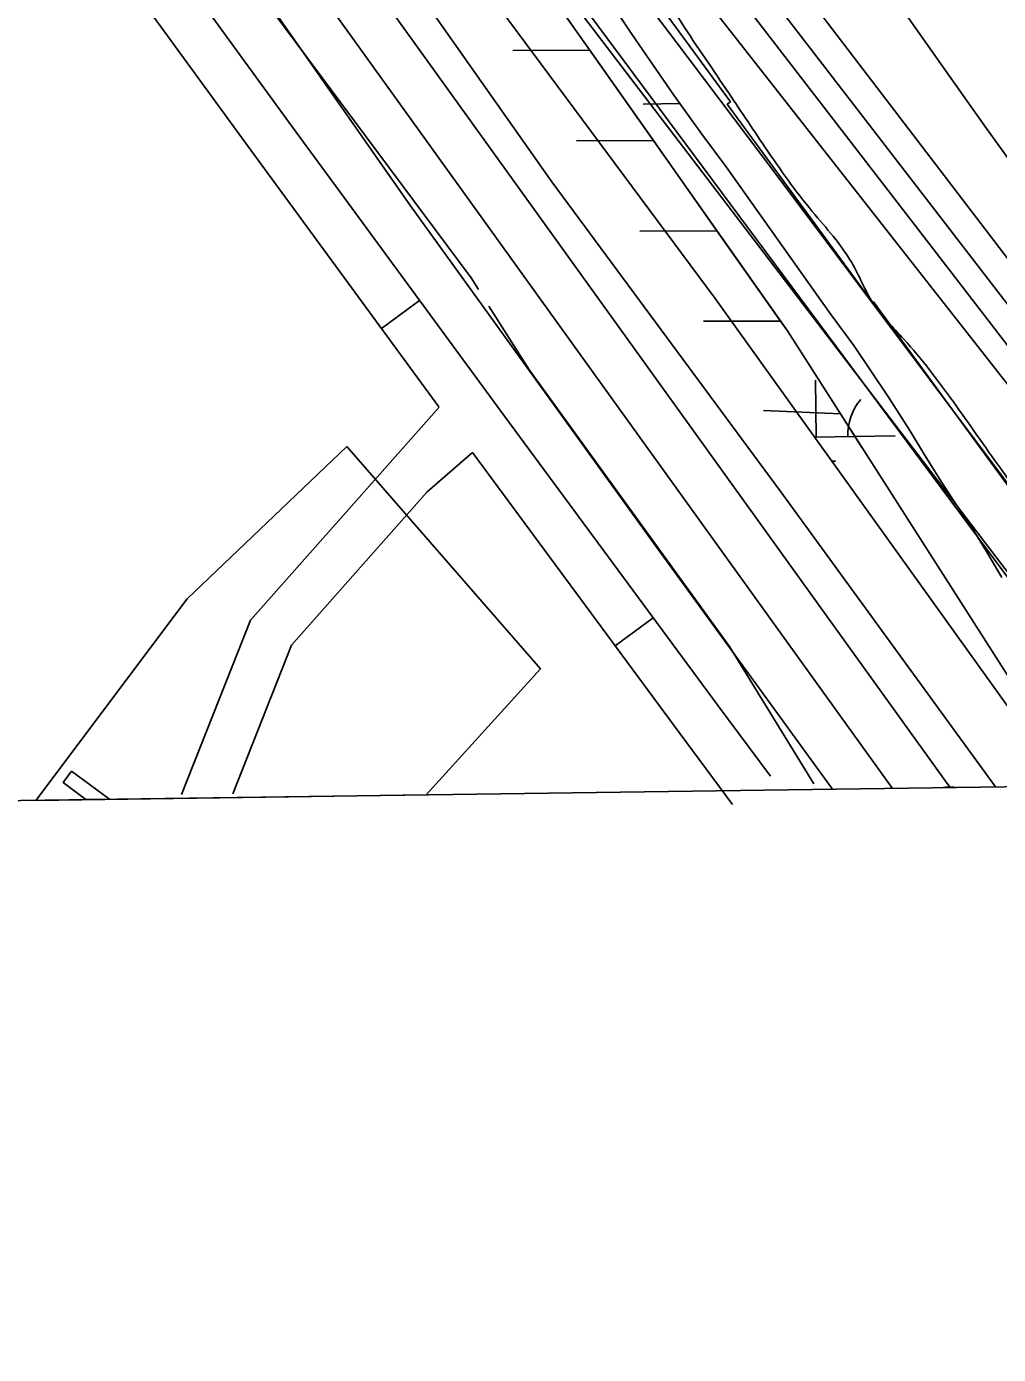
# Model space of a CAD drawing. Extents: x 3767014 to 3805179, y 361544 to 387384.
# Drawn here: x 3796539 to 3797155, y 366965 to 367807 of the extents above; entities that cross this region are included whole.
import ezdxf

# ---------------------------------------------------------------- set-up
doc = ezdxf.new("R2010")
doc.units = 0
for name, color, linetype in [('V-BLDG-OTLN', 7, 'Continuous'), ('V-GRID-FRAM', 7, 'Continuous'), ('V-LEVE-TOET', 7, 'Continuous'), ('V-RIVR-EDGE', 7, 'Continuous'), ('V-ROAD-CNTR', 7, 'Continuous'), ('V-RRAP-FSHR', 7, 'Continuous'), ('V-RRAP-RVMT', 7, 'Continuous'), ('V-SITE-OTLN', 7, 'Continuous'), ('V-SURV-LINE', 7, 'Continuous'), ('V-TOPO-DPTH', 7, 'Continuous'), ('V-TOPO-MINR', 7, 'Continuous'), ('V-TOPO-WATR', 7, 'Continuous'), ('V-WETL-SWMP', 7, 'Continuous')]:
    doc.layers.add(name, color=color, linetype=linetype)

msp = doc.modelspace()

# ---------------------------------------------------------------- linework, layer by layer
at = {"layer": 'V-BLDG-OTLN'}
for p, q in [((3796562.034, 367327.999), (3796567.439, 367335.23)), ((3796567.439, 367335.23), (3796591.363, 367317.354)), ((3796576.553, 367317.148), (3796562.034, 367327.999)), ((3796591.363, 367317.354), (3796576.553, 367317.148))]:
    msp.add_line(p, q, dxfattribs=at)
at = {"layer": 'V-GRID-FRAM'}
msp.add_lwpolyline([(3771006.872, 385146.094), (3802799.803, 385587.734), (3803060.286, 367407.215), (3771251.489, 366965.353), (3771006.872, 385146.094)], dxfattribs=at)
at = {"layer": 'V-LEVE-TOET'}
for points in [[(3795948.795, 369006.368), (3796030.801, 368890.768), (3796137.9, 368738.544), (3796277.352, 368549.682), (3796358.576, 368431.75), (3796514.312, 368213.542), (3796599.154, 368088.857), (3796721.53, 367922.855), (3796872.087, 367708.808), (3797017.231, 367512.409), (3797153.314, 367325.367), (3797153.469, 367325.162)], [(3797050.057, 367323.726), (3796939.595, 367475.465), (3796782.301, 367693.677), (3796668.223, 367857.071), (3796508.872, 368084.884), (3796390.649, 368252.175), (3796214.47, 368497.405), (3796091.596, 368673.525), (3795949.557, 368865.506)]]:
    msp.add_lwpolyline(points, dxfattribs=at)
at = {"layer": 'V-RIVR-EDGE'}
msp.add_spline([(3785266.865, 377529.211), (3785342.8, 377494.248), (3785391.258, 377467.439), (3785439.72, 377442.249), (3785475.246, 377418.707), (3785525.316, 377389.469), (3785575.383, 377359.422), (3785621.413, 377331.811), (3785722.351, 377269.288), (3785796.661, 377231.094), (3785852.385, 377199.415), (3785928.324, 377166.069), (3785964.678, 377149.804), (3786028.506, 377124.576), (3786060.018, 377113.175), (3786092.316, 377092.068), (3786117.34, 377073.405), (3786135.083, 377053.143), (3786154.458, 377039.347), (3786176.258, 377024.735), (3786206.946, 377006.867), (3786256.211, 376979.248), (3786328.098, 376942.677), (3786374.949, 376919.917), (3786491.265, 376862.208), (3786553.467, 376833.749), (3786619.713, 376805.279), (3786729.589, 376759.718), (3786796.656, 376736.099), (3786845.136, 376718.187), (3786867.767, 376712.469), (3787003.51, 376661.992), (3787089.16, 376631.048), (3787163.496, 376603.367), (3787230.559, 376578.13), (3787257.223, 376568.359), (3787300.044, 376551.27), (3787354.992, 376532.533), (3787409.127, 376512.181), (3787544.074, 376466.558), (3787612.756, 376442.126), (3787657.197, 376425.841), (3787730.724, 376398.162), (3787781.63, 376380.244), (3787834.96, 376361.511), (3787891.524, 376341.961), (3787940, 376322.432), (3787998.976, 376297.215), (3788050.697, 376281.721), (3788117.768, 376259.719), (3788176.757, 376240.164), (3788221.198, 376223.879), (3788259.981, 376209.226), (3788406.252, 376164.383), (3788541.215, 376125.23), (3788606.67, 376104.041), (3788679.39, 376077.173), (3788748.889, 376055.974), (3788871.693, 376005.528), (3788969.454, 375966.467), (3789047.013, 375933.926), (3789119.723, 375903.014), (3789155.253, 375881.09), (3789182.716, 375867.274), (3789214.225, 375854.256), (3789257.04, 375834.74), (3789281.286, 375828.21), (3789303.105, 375821.686), (3789328.955, 375809.491), (3789367.724, 375789.177), (3789414.577, 375767.225), (3789468.708, 375745.255), (3789509.105, 375728.981), (3789555.157, 375710.266), (3789585.849, 375694.015), (3789620.578, 375675.328), (3789681.97, 375646.062), (3789753.859, 375610.3), (3789792.633, 375591.603), (3789842.712, 375566.408), (3789897.64, 375539.584), (3789938.019, 375516.03), (3789968.727, 375506.25), (3790004.289, 375497.265), (3790030.972, 375494.773), (3790047.128, 375487.455), (3790077.007, 375469.589), (3790124.633, 375433.077), (3790192.442, 375382.768), (3790252.165, 375332.478), (3790290.91, 375302.459), (3790337.741, 375271.611), (3790406.357, 375220.491), (3790469.329, 375175.855), (3790570.248, 375106.054), (3790647.751, 375050.868), (3790691.367, 375028.115), (3790744.667, 374997.251), (3790806.838, 374955.852), (3790873.863, 374915.249), (3790932, 374877.903), (3791002.231, 374825.97), (3791052.265, 374782.175), (3791082.927, 374753.793), (3791131.331, 374705.149), (3791170.05, 374664.616), (3791192.631, 374638.681), (3791220.891, 374620.01), (3791288.67, 374557.569), (3791322.577, 374533.223), (3791362.944, 374504.817), (3791396.042, 374480.473), (3791434.785, 374449.645), (3791482.407, 374411.517), (3791534.052, 374365.291), (3791646.192, 374254.216), (3791707.514, 374196.644), (3791738.968, 374161.791), (3791773.65, 374123.694), (3791803.497, 374092.888), (3791829.321, 374070.18), (3791830.912, 374059.662), (3791837.316, 374032.958), (3791849.409, 374017.562), (3791884.123, 373992.405), (3791930.977, 373971.262), (3791954.393, 373955.838), (3791993.134, 373924.202), (3792026.979, 373874.785), (3792047.912, 373836.722), (3792063.186, 373799.482), (3792086.509, 373746.857), (3792112.249, 373690.181), (3792141.261, 373648.864), (3792158.993, 373624.558), (3792177.552, 373607.528), (3792214.702, 373586.409), (3792255.083, 373563.665), (3792301.119, 373538.48), (3792346.34, 373510.871), (3792382.671, 373485.71), (3792422.225, 373455.689), (3792479.537, 373411.875), (3792548.144, 373356.711), (3792619.168, 373298.307), (3792672.431, 373252.077), (3792709.534, 373212.357), (3792750.656, 373162.113), (3792839.385, 373068.08), (3792888.572, 373008.92), (3792945.027, 372945.699), (3792999.062, 372884.91), (3793053.898, 372820.884), (3793149.89, 372720.363), (3793208.761, 372653.092), (3793261.195, 372598.777), (3793315.232, 372538.796), (3793358.792, 372493.399), (3793409.592, 372432.618), (3793462.809, 372367.787), (3793498.283, 372323.219), (3793536.997, 372280.26), (3793578.124, 372232.443), (3793604.724, 372196.792), (3793668.438, 372125.466), (3793703.128, 372090.604), (3793760.41, 372034.66), (3793806.384, 371984.404), (3793839.438, 371942.268), (3793939.427, 371823.136), (3793981.333, 371763.186), (3794029.674, 371688.662), (3794050.609, 371651.408), (3794073.177, 371620.62), (3794178.796, 371488.535), (3794237.625, 371404.28), (3794268.243, 371358.106), (3794301.293, 371314.353), (3794332.724, 371269.794), (3794395.613, 371192), (3794429.476, 371149.862), (3794472.201, 371093.953), (3794523.788, 371024.274), (3794601.175, 370922.181), (3794640.679, 370871.942), (3794687.421, 370805.509), (3794733.389, 370752.828), (3794829.339, 370635.323), (3794895.463, 370557.521), (3794959.948, 370470.826), (3795013.158, 370403.569), (3795070.394, 370329.023), (3795159.854, 370203.448), (3795225.98, 370126.454), (3795296.13, 370041.363), (3795379.18, 369940.065), (3795459.001, 369841.201), (3795508.163, 369772.337), (3795554.103, 369708.333), (3795661.315, 369566.538), (3795715.338, 369500.897), (3795762.105, 369444.169), (3795798.366, 369390.703), (3795915.247, 369234.327), (3795963.601, 369165.465), (3796028.082, 369077.153), (3796043.387, 369052.853), (3796054.672, 369037.459), (3796077.242, 369007.48), (3796148.213, 368927.239), (3796183.677, 368878.627), (3796226.382, 368814.631), (3796275.531, 368740.105), (3796314.222, 368688.25), (3796353.714, 368633.158), (3796401.268, 368567.533), (3796456.873, 368487.33), (3796513.292, 368409.551), (3796545.533, 368365.8), (3796626.113, 368246.716), (3796670.449, 368188.377), (3796704.298, 368140.578), (3796751.041, 368074.145), (3796787.308, 368023.105), (3796838.907, 367958.278), (3796844.528, 367942.09), (3796845.295, 367925.104), (3796846.094, 367921.059), (3796852.559, 367919.425), (3796863.071, 367918.59), (3796875.166, 367904.003), (3796903.398, 367874.01), (3796931.629, 367844.017), (3796952.579, 367812.424), (3796982.392, 367767.87), (3797007.371, 367730.606), (3797037.194, 367690.095), (3797062.185, 367657.684), (3797075.869, 367631.77), (3797095.223, 367609.078), (3797126.665, 367569.372), (3797156.484, 367527.244), (3797212.099, 367451.085), (3797254.808, 367388.706), (3797302.183, 367327.228)], degree=3, dxfattribs=at)
at = {"layer": 'V-ROAD-CNTR'}
for p, q in [((3796763.936, 367615.961), (3796788.129, 367633.7)), ((3796912.176, 367414.598), (3796936.316, 367432.41))]:
    msp.add_line(p, q, dxfattribs=at)
for points in [[(3797010.63, 367331.949), (3796976.805, 367377.537), (3796841.94, 367560.313), (3796705.297, 367746.665), (3796580.903, 367917.645), (3796459.547, 368085.84), (3796338.939, 368252.52), (3796213.99, 368425.358), (3796113.518, 368563.37), (3796016.639, 368696.745), (3795920.988, 368828.908)], [(3796800.331, 367566.325), (3796681.071, 367728.971), (3796556.609, 367900.043), (3796435.231, 368068.27), (3796314.631, 368234.938), (3796189.706, 368407.742), (3796089.254, 368545.726), (3795992.351, 368679.135)], [(3796096.193, 368646.562), (3796389.561, 368240.355), (3796650.652, 367876.633), (3796820.804, 367647.918), (3796825.439, 367640.597)], [(3796832.078, 367630.112), (3796857.874, 367589.372), (3796984.736, 367414.249), (3797038.225, 367327.167)], [(3796637.229, 367320.471), (3796680.852, 367431.04), (3796800.543, 367566.036)], [(3796669.618, 367320.823), (3796706.814, 367415.102), (3796793.031, 367512.343), (3796821.642, 367537.295)], [(3796986.537, 367314.073), (3796952.689, 367359.693), (3796821.599, 367537.353)]]:
    msp.add_lwpolyline(points, dxfattribs=at)
at = {"layer": 'V-RRAP-FSHR'}
for p, q in [((3796896.104, 367792.284), (3796847.273, 367792.16)), ((3796936.398, 367735.045), (3796887.568, 367734.922)), ((3796976.692, 367677.807), (3796927.862, 367677.683)), ((3797016.987, 367620.568), (3796968.156, 367620.445)), ((3797054.978, 367561.784), (3797006.19, 367563.833))]:
    msp.add_line(p, q, dxfattribs=at)
for points in [[(3790248.587, 375297.942), (3790979.153, 374794.683), (3791275.126, 374533.809), (3791761.459, 374077.541), (3792037.066, 373779.942), (3792115.152, 373656.37), (3792213.95, 373538.497), (3792476.887, 373348.293), (3792793.866, 373062.004), (3793561.864, 372212.929), (3793966.759, 371751.644), (3794238.433, 371356.255), (3794520.76, 370943.016), (3795432.151, 369783.26), (3796173.549, 368822.744), (3796656.812, 368122.047), (3797263.788, 367326.695)], [(3797205.811, 367325.889), (3797021.389, 367614.315), (3796748.073, 368002.563), (3796682.193, 368065.286), (3796558.887, 368259.766), (3796224.738, 368708.832)], [(3796896.104, 367792.284), (3796855.809, 367849.523)], [(3796936.398, 367735.045), (3796896.103, 367792.284)], [(3796976.692, 367677.807), (3796936.398, 367735.046)], [(3797016.987, 367620.568), (3796976.692, 367677.808)], [(3797054.978, 367561.784), (3797021.389, 367614.315), (3797016.986, 367620.569)], [(3797068.615, 367540.456), (3797054.977, 367561.785)]]:
    msp.add_lwpolyline(points, dxfattribs=at)
at = {"layer": 'V-RRAP-RVMT'}
for p, q in [((3796985.324, 367759.682), (3796904.544, 367869.814)), ((3796983.189, 367758.16), (3796985.324, 367759.682)), ((3797075.321, 367632.333), (3796983.189, 367758.16)), ((3797075.91, 367632.752), (3797075.321, 367632.333)), ((3797161.133, 367516.43), (3797075.91, 367632.752))]:
    msp.add_line(p, q, dxfattribs=at)
at = {"layer": 'V-SITE-OTLN'}
for p, q in [((3796640.649, 367444.385), (3796741.904, 367541.128)), ((3796741.904, 367541.128), (3796864.866, 367400.115)), ((3796544.805, 367316.707), (3796640.649, 367444.385)), ((3796864.866, 367400.115), (3796792.226, 367320.144)), ((3796792.226, 367320.144), (3796544.805, 367316.707))]:
    msp.add_line(p, q, dxfattribs=at)
at = {"layer": 'V-SURV-LINE'}
msp.add_line((3797119.208, 367324.686), (3797128.035, 367324.809), dxfattribs=at)
for points in [[(3796412.53, 368314.223), (3797124.466, 367325.121)], [(3797088.126, 367324.255), (3796388.187, 368296.69)]]:
    msp.add_lwpolyline(points, dxfattribs=at)
msp.add_arc((3797123.963, 367300.143), 25, 80.625616, 100.966094, dxfattribs=at)
at = {"layer": 'V-TOPO-DPTH'}
for points in [[(3797412.86, 367328.766), (3797282.732, 367500.652), (3797267.443, 367520.82), (3797252.137, 367540.976), (3797236.806, 367561.111), (3797221.457, 367581.234), (3796840.137, 368080.52), (3796816.018, 368112.244), (3796791.993, 368144.038), (3796768.108, 368175.937), (3796744.315, 368207.906), (3796724.403, 368234.784), (3796710.71, 368253.42), (3796697.116, 368272.126), (3796683.668, 368290.939), (3796670.319, 368309.822), (3796657.039, 368328.756), (3796643.753, 368347.685), (3796630.457, 368366.607), (3796617.155, 368385.525), (3796302.32, 368833.044)], [(3796302.32, 368833.044), (3796617.155, 368385.525), (3796630.457, 368366.607), (3796643.753, 368347.685), (3796657.039, 368328.756), (3796670.319, 368309.822), (3796683.668, 368290.939), (3796697.116, 368272.126), (3796710.71, 368253.42), (3796724.403, 368234.784), (3796744.315, 368207.906), (3796768.108, 368175.937), (3796791.993, 368144.038), (3796816.018, 368112.244), (3796840.137, 368080.52), (3797221.457, 367581.234), (3797236.806, 367561.111), (3797252.137, 367540.976), (3797267.443, 367520.82), (3797282.732, 367500.652), (3797412.86, 367328.766)], [(3797303.803, 367327.251), (3797256.112, 367390.768), (3797014.868, 367712.614), (3796950.667, 367797.889), (3796886.226, 367882.982), (3796821.425, 367967.801), (3796756.385, 368052.437), (3796671.384, 368162.565), (3796648.751, 368192.066), (3796626.233, 368221.655), (3796603.888, 368251.375), (3796581.658, 368281.182), (3796579.252, 368284.427), (3796555.993, 368315.986), (3796532.85, 368347.628), (3796509.88, 368379.397), (3796487.026, 368411.249), (3796227.598, 368774.926)], [(3796319.11, 368725.57), (3796352.277, 368679.481), (3796385.497, 368633.429), (3796418.794, 368587.433), (3796452.142, 368541.475), (3796648.967, 368270.705), (3796656.884, 368259.91), (3796664.861, 368249.16), (3796672.93, 368238.478), (3796681.058, 368227.841), (3796891.517, 367954.848), (3796947.118, 367882.721), (3797002.715, 367810.592), (3797058.308, 367738.46), (3797113.897, 367666.324), (3797214.367, 367535.942), (3797219.706, 367528.986), (3797225.026, 367522.016), (3797230.319, 367515.025), (3797235.594, 367508.021), (3797370.479, 367328.177)], [(3796319.11, 368725.57), (3796352.277, 368679.481), (3796385.497, 368633.429), (3796418.794, 368587.433), (3796452.142, 368541.475), (3796648.967, 368270.705), (3796656.884, 368259.91), (3796664.861, 368249.16), (3796672.93, 368238.478), (3796681.058, 368227.841), (3796891.517, 367954.848), (3796947.118, 367882.721), (3797002.715, 367810.592), (3797058.308, 367738.46), (3797113.897, 367666.324), (3797214.367, 367535.942), (3797219.706, 367528.986), (3797225.026, 367522.016), (3797230.319, 367515.025), (3797235.594, 367508.021), (3797370.479, 367328.177)], [(3797455.63, 367329.36), (3797393.134, 367412.935), (3797374.556, 367437.722), (3797355.94, 367462.481), (3797337.269, 367487.198), (3797318.56, 367511.888), (3797289.622, 367549.989), (3797285.364, 367555.613), (3797281.117, 367561.246), (3797276.889, 367566.893), (3797272.672, 367572.549), (3797227.336, 367633.556), (3797200.597, 367669.821), (3797174.042, 367706.219), (3797147.761, 367742.815), (3797121.664, 367779.545), (3796792.53, 368246.488), (3796770.557, 368277.629), (3796748.565, 368308.757), (3796726.544, 368339.864), (3796704.504, 368370.957), (3796488.677, 368675.128), (3796464.399, 368709.239)], [(3797455.63, 367329.36), (3797393.134, 367412.935), (3797374.556, 367437.722), (3797355.94, 367462.481), (3797337.269, 367487.198), (3797318.56, 367511.888), (3797289.622, 367549.989), (3797285.364, 367555.613), (3797281.117, 367561.246), (3797276.889, 367566.893), (3797272.672, 367572.549), (3797227.336, 367633.556), (3797200.597, 367669.821), (3797174.042, 367706.219), (3797147.761, 367742.815), (3797121.664, 367779.545), (3796792.53, 368246.488), (3796770.557, 368277.629), (3796748.565, 368308.757), (3796726.544, 368339.864), (3796704.504, 368370.957), (3796488.677, 368675.128), (3796464.399, 368709.239)]]:
    msp.add_lwpolyline(points, dxfattribs=at)
at = {"layer": 'V-TOPO-MINR'}
for points in [[(3795422.94, 369839.17), (3795584.014, 369622.642), (3795589.316, 369615.494), (3795594.604, 369608.335), (3795599.87, 369601.16), (3795605.122, 369593.976), (3796198.33, 368780.03), (3796605.07, 368206.57), (3797258.851, 367326.626)], [(3796302.32, 368833.044), (3796617.155, 368385.525), (3796630.457, 368366.607), (3796643.753, 368347.685), (3796657.039, 368328.756), (3796670.319, 368309.822), (3796683.668, 368290.939), (3796697.116, 368272.126), (3796710.71, 368253.42), (3796724.403, 368234.784), (3796744.315, 368207.906), (3796768.108, 368175.937), (3796791.993, 368144.038), (3796816.018, 368112.244), (3796840.137, 368080.52), (3797221.457, 367581.234), (3797236.806, 367561.111), (3797252.137, 367540.976), (3797267.443, 367520.82), (3797282.732, 367500.652), (3797412.86, 367328.766)], [(3796329.554, 368751.917), (3796675.036, 368266.512), (3796677.437, 368263.167), (3796679.857, 368259.836), (3796682.304, 368256.524), (3796684.77, 368253.226), (3796745.64, 368172.495), (3796778.621, 368128.893), (3796811.693, 368085.359), (3796844.899, 368041.928), (3796878.194, 367998.566), (3797217.719, 367557.801), (3797227.935, 367544.498), (3797238.124, 367531.174), (3797248.272, 367517.819), (3797258.393, 367504.444), (3797391.136, 367328.464)], [(3796319.11, 368725.57), (3796352.277, 368679.481), (3796385.497, 368633.429), (3796418.794, 368587.433), (3796452.142, 368541.475), (3796648.967, 368270.705), (3796656.884, 368259.91), (3796664.861, 368249.16), (3796672.93, 368238.478), (3796681.058, 368227.841), (3796891.517, 367954.848), (3796947.118, 367882.721), (3797002.715, 367810.592), (3797058.308, 367738.46), (3797113.897, 367666.324), (3797214.367, 367535.942), (3797219.706, 367528.986), (3797225.026, 367522.016), (3797230.319, 367515.025), (3797235.594, 367508.021), (3797370.479, 367328.177)], [(3796464.399, 368709.239), (3796488.677, 368675.128), (3796704.504, 368370.957), (3796726.544, 368339.864), (3796748.565, 368308.757), (3796770.557, 368277.629), (3796792.53, 368246.488), (3797121.664, 367779.545), (3797147.761, 367742.815), (3797174.042, 367706.219), (3797200.597, 367669.821), (3797227.336, 367633.556), (3797272.672, 367572.549), (3797276.889, 367566.893), (3797281.117, 367561.246), (3797285.364, 367555.613), (3797289.622, 367549.989), (3797318.56, 367511.888), (3797337.269, 367487.198), (3797355.94, 367462.481), (3797374.556, 367437.722), (3797393.134, 367412.935), (3797455.63, 367329.36)], [(3796676.845, 368197.486), (3797159.387, 367582.758), (3797168.38, 367571.277), (3797177.357, 367559.783), (3797186.31, 367548.27), (3797195.247, 367536.745), (3797211.307, 367515.989), (3797212.198, 367514.83), (3797213.084, 367513.667), (3797213.963, 367512.498), (3797214.837, 367511.326), (3797243.017, 367473.268), (3797257.966, 367453.055), (3797272.899, 367432.831), (3797287.81, 367412.59), (3797302.705, 367392.338), (3797350.047, 367327.893)]]:
    msp.add_lwpolyline(points, dxfattribs=at)
at = {"layer": 'V-TOPO-WATR'}
msp.add_lwpolyline([(3796227.598, 368774.926), (3796487.026, 368411.249), (3796509.88, 368379.397), (3796532.85, 368347.628), (3796555.993, 368315.986), (3796579.252, 368284.427), (3796581.658, 368281.182), (3796603.888, 368251.375), (3796626.233, 368221.655), (3796648.751, 368192.066), (3796671.384, 368162.565), (3796756.385, 368052.437), (3796821.425, 367967.801), (3796886.226, 367882.982), (3796950.667, 367797.889), (3797014.868, 367712.614), (3797256.112, 367390.768), (3797303.803, 367327.251)], dxfattribs=at)
at = {"layer": 'V-WETL-SWMP'}
for p, q in [((3796975.677, 367634.832), (3796763.868, 367920.137)), ((3796910.956, 367820.238), (3796922.71, 367802.533)), ((3796922.71, 367802.533), (3796936.253, 367782.774)), ((3796936.253, 367782.774), (3796949.286, 367763.785)), ((3796949.286, 367763.785), (3796967.176, 367739.148)), ((3796929.879, 367758.16), (3796953.136, 367758.483)), ((3796967.176, 367739.148), (3796982.512, 367718.36)), ((3796982.512, 367718.36), (3797031.069, 367650.097)), ((3797031.069, 367650.097), (3797048.447, 367625.461)), ((3797171.417, 367362.022), (3796975.677, 367634.832)), ((3797048.447, 367625.461), (3797063.527, 367605.187)), ((3797063.527, 367605.187), (3797085.502, 367572.341)), ((3797039.67, 367547.062), (3797039.169, 367583.059)), ((3797085.502, 367572.341), (3797099.044, 367551.3)), ((3797099.044, 367551.3), (3797107.729, 367536.932)), ((3797038.661, 367547.048), (3797089.664, 367547.757)), ((3797107.729, 367536.932), (3797118.97, 367518.971)), ((3797049.624, 367531.768), (3797051.883, 367531.8)), ((3797118.97, 367518.971), (3797127.657, 367505.628)), ((3797127.657, 367505.628), (3797138.645, 367489.205)), ((3797138.645, 367489.205), (3797147.585, 367474.581)), ((3797147.585, 367474.581), (3797157.291, 367457.904))]:
    msp.add_line(p, q, dxfattribs=at)
msp.add_arc((3797094.9, 367548.304), 35.246, 140.02404, 181.567699, dxfattribs=at)

doc.saveas('drawing.dxf')
